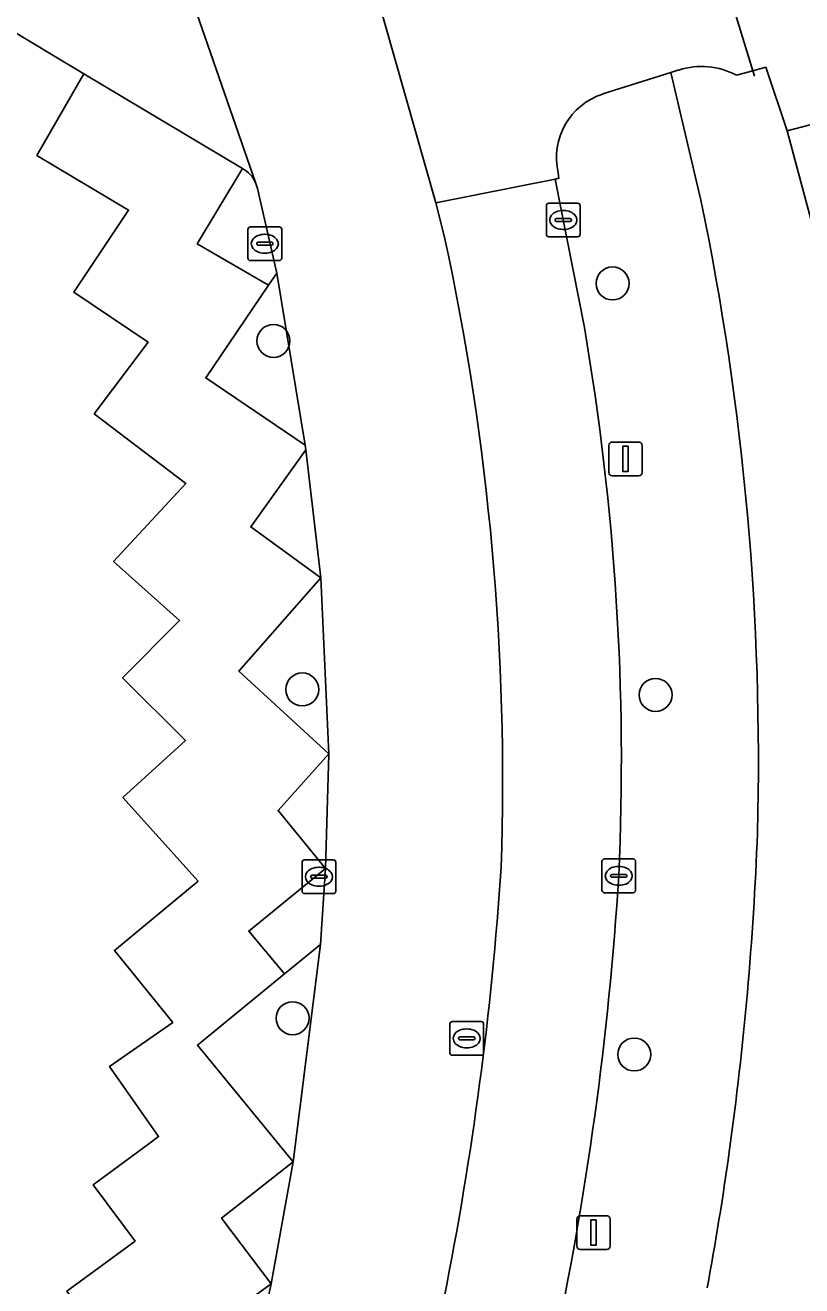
# Model space of a CAD drawing. Extents: x 158086 to 159499, y 382904 to 383981.
# Drawn here: x 159045.81 to 159068.85, y 382981.97 to 383019.36 of the extents above; entities that cross this region are included whole.
import ezdxf

# ---------------------------------------------------------------- set-up
doc = ezdxf.new("R2010")
doc.units = 0
for name, color, linetype in [('IMGEO_Boom', 7, 'Continuous'), ('IMGEO_Fietspad_gesloten', 7, 'Continuous'), ('IMGEO_Groenvoorziening', 7, 'Continuous'), ('IMGEO_Haag', 7, 'Continuous'), ('IMGEO_Hek', 7, 'Continuous'), ('IMGEO_Kolk', 7, 'Continuous'), ('IMGEO_Lichtmast', 7, 'Continuous'), ('IMGEO_Parkeervlak_open', 7, 'Continuous'), ('IMGEO_Rijbaan_lokaal_gesloten', 7, 'Continuous'), ('IMGEO_Rijbaan_lokaal_open', 7, 'Continuous'), ('IMGEO_Rioolput', 7, 'Continuous'), ('IMGEO_Voetpad_gesloten', 7, 'Continuous'), ('IMGEO_Voetpad_open', 7, 'Continuous')]:
    doc.layers.add(name, color=color, linetype=linetype)

msp = doc.modelspace()

# ---------------------------------------------------------------- linework, layer by layer
at = {"layer": 'IMGEO_Boom'}
for centre in [(159063.233, 383011.704), (159053.173, 383010.001), (159054.029, 382999.661), (159064.509, 382999.498), (159053.742, 382989.91), (159063.876, 382988.833)]:
    msp.add_circle(centre, 0.489, dxfattribs=at)
at = {"layer": 'IMGEO_Fietspad_gesloten'}
for points in [[(159159.592, 383052.47), (159146.453, 383048.648), (159146.197, 383048.666), (159139.088, 383046.362), (159072.436, 383025.018), (159072.384, 383025.18), (159065.84, 383023.087), (159067.396, 383018.015), (159067.776, 383018.119), (159068.411, 383016.229), (159071.934, 383017.153), (159072.865, 383020.766), (159127.162, 383038.33), (159169.93, 383052.158), (159261.875, 383081.887)], [(159062.396, 383010.402), (159061.534, 383014.8), (159057.99, 383014.093), (159058.242, 383013.116)]]:
    msp.add_lwpolyline(points, dxfattribs=at)
for centre, radius, start, end in [((158983.276, 382996.919), 76.696, 358.1101, 12.19158), ((158987.417, 382997.525), 76.077, 357.44434, 9.74473), ((158961.087, 383001.008), 99.064, 348.70919, 356.16967), ((158966.692, 383000.23), 96.918, 347.92616, 356.39347)]:
    msp.add_arc(centre, radius, start, end, dxfattribs=at)
at = {"layer": 'IMGEO_Groenvoorziening'}
for points in [[(159052.635, 383014.7), (159049.725, 383023.11), (159048.342, 383022.515), (159047.386, 383022.093), (159045.177, 383021.135)], [(159049.725, 383023.11), (159052.635, 383014.7), (159052.695, 383014.526), (159053.27, 383012.014), (159054.113, 383006.903), (159054.129, 383006.767), (159054.583, 383002.969), (159054.814, 382997.751), (159054.716, 382994.347), (159054.567, 382992.101), (159053.757, 382985.651), (159053.106, 382982.035), (159050.985, 382980.49), (159052.353, 382978.526), (159050.975, 382972.105), (159050.858, 382972.025), (159048.788, 382970.601), (159050.21, 382968.503), (159049.503, 382965.143), (159048.867, 382962.105), (159048.718, 382962.01), (159046.622, 382960.668)], [(159058.242, 383013.116), (159057.99, 383014.093), (159055.886, 383021.512), (159055.511, 383022.43)], [(159045.141, 383019.365), (159047.551, 383017.922), (159052.252, 383015.111)], [(159159.767, 382938.755), (159159.827, 382939.049), (159164.108, 382959.875), (159163.207, 382960.083), (159160.066, 382944.421), (159158.157, 382934.552), (159135.307, 382939.165), (159083.059, 382949.714), (159075.072, 382951.327), (159065.327, 382953.294), (159069.787, 382974.881), (159070.991, 382980.706), (159071.892, 382985.01), (159072.895, 382999.559), (159072.761, 383000), (159068.411, 383016.229), (159067.776, 383018.119), (159067.396, 383018.015), (159066.91, 383017.883)], [(159065.199, 383018.037), (159064.964, 383017.958), (159065.854, 383014.176)]]:
    msp.add_lwpolyline(points, dxfattribs=at)
for points in [[(159053.024, 383011.65), (159051.166, 383008.903), (159054.113, 383006.903), (159053.27, 383012.014)], [(159052.148, 383000.206), (159054.814, 382997.751), (159054.583, 383002.969)], [(159053.499, 382991.225), (159050.918, 382989.106), (159053.757, 382985.651), (159054.567, 382992.101)]]:
    msp.add_lwpolyline(points, close=True, dxfattribs=at)
for centre, radius, start, end in [((159065.871, 383015.918), 2.222, 62.1209, 107.5929), ((159051.887, 383014.387), 0.811, 22.706, 63.2547), ((158985.755, 382997.556), 81.805, 358.49759, 11.72221), ((158983.276, 382996.919), 76.696, 358.1101, 12.19158), ((158973.513, 382998.957), 94.086, 352.05174, 357.84004), ((158961.087, 383001.008), 99.064, 348.70919, 356.16967), ((158971.643, 382999.251), 95.979, 349.59105, 352.0325)]:
    msp.add_arc(centre, radius, start, end, dxfattribs=at)
at = {"layer": 'IMGEO_Haag'}
for points in [[(159051.572, 383023.905), (159049.725, 383023.11), (159052.635, 383014.7), (159052.695, 383014.526), (159053.27, 383012.014), (159054.113, 383006.903), (159054.129, 383006.767), (159054.583, 383002.969), (159054.814, 382997.751), (159054.716, 382994.347), (159054.567, 382992.101), (159053.757, 382985.651), (159053.106, 382982.035), (159052.353, 382978.526), (159050.975, 382972.105), (159050.21, 382968.503), (159049.503, 382965.143), (159048.867, 382962.105), (159048.094, 382958.504), (159048.051, 382958.302), (159047.412, 382955.332), (159047.356, 382955.157)], [(159058.242, 383013.116), (159057.99, 383014.093), (159055.886, 383021.512), (159055.511, 383022.43)]]:
    msp.add_lwpolyline(points, dxfattribs=at)
for centre, radius, start, end in [((158983.276, 382996.919), 76.696, 358.1101, 12.19158), ((158961.087, 383001.008), 99.064, 348.70919, 356.16967)]:
    msp.add_arc(centre, radius, start, end, dxfattribs=at)
at = {"layer": 'IMGEO_Hek'}
msp.add_lwpolyline([(159067.446, 383017.851), (159062.4, 383034.307)], dxfattribs=at)
at = {"layer": 'IMGEO_Kolk'}
for p, q in [((159061.27, 383013.161), (159061.27, 383014.013)), ((159061.345, 383014.087), (159062.197, 383014.087)), ((159062.271, 383014.013), (159062.271, 383013.161)), ((159061.572, 383013.63), (159061.97, 383013.63)), ((159061.758, 383013.867), (159061.783, 383013.867)), ((159052.416, 383012.457), (159052.416, 383013.309)), ((159052.491, 383013.383), (159053.343, 383013.383)), ((159053.417, 383013.309), (159053.417, 383012.457)), ((159061.529, 383013.581), (159061.529, 383013.593)), ((159061.967, 383013.544), (159061.569, 383013.544)), ((159061.781, 383013.307), (159061.756, 383013.307)), ((159062.013, 383013.593), (159062.013, 383013.581)), ((159052.675, 383012.877), (159052.675, 383012.889)), ((159052.718, 383012.926), (159053.116, 383012.926)), ((159052.904, 383013.163), (159052.929, 383013.163)), ((159053.159, 383012.889), (159053.159, 383012.877)), ((159062.197, 383013.087), (159061.345, 383013.087)), ((159053.113, 383012.84), (159052.715, 383012.84)), ((159052.927, 383012.603), (159052.902, 383012.603)), ((159053.343, 383012.383), (159052.491, 383012.383)), ((159054.097, 382994.606), (159054.949, 382994.606)), ((159062.917, 382993.707), (159062.917, 382994.559)), ((159062.992, 382994.633), (159063.844, 382994.633)), ((159063.918, 382994.559), (159063.918, 382993.707)), ((159054.022, 382993.68), (159054.022, 382994.532)), ((159054.51, 382994.386), (159054.535, 382994.386)), ((159055.023, 382994.532), (159055.023, 382993.68)), ((159063.405, 382994.413), (159063.43, 382994.413)), ((159054.281, 382994.1), (159054.281, 382994.112)), ((159054.719, 382994.063), (159054.321, 382994.063)), ((159054.324, 382994.149), (159054.722, 382994.149)), ((159054.533, 382993.826), (159054.508, 382993.826)), ((159054.765, 382994.112), (159054.765, 382994.1)), ((159063.176, 382994.127), (159063.176, 382994.139)), ((159063.614, 382994.09), (159063.216, 382994.09)), ((159063.219, 382994.176), (159063.617, 382994.176)), ((159063.428, 382993.853), (159063.403, 382993.853)), ((159063.66, 382994.139), (159063.66, 382994.127)), ((159054.949, 382993.606), (159054.097, 382993.606)), ((159063.844, 382993.633), (159062.992, 382993.633))]:
    msp.add_line(p, q, dxfattribs=at)
for points in [[(159061.27, 383013.161), (159061.27, 383014.013)], [(159061.345, 383014.087), (159062.197, 383014.087)], [(159062.271, 383014.013), (159062.271, 383013.161)], [(159052.416, 383012.457), (159052.416, 383013.309)], [(159052.491, 383013.383), (159053.343, 383013.383)], [(159053.417, 383013.309), (159053.417, 383012.457)], [(159062.197, 383013.087), (159061.345, 383013.087)], [(159053.343, 383012.383), (159052.491, 383012.383)], [(159054.097, 382994.606), (159054.949, 382994.606)], [(159062.917, 382993.707), (159062.917, 382994.559)], [(159062.992, 382994.633), (159063.844, 382994.633)], [(159063.918, 382994.559), (159063.918, 382993.707)], [(159054.022, 382993.68), (159054.022, 382994.532)], [(159055.023, 382994.532), (159055.023, 382993.68)], [(159054.949, 382993.606), (159054.097, 382993.606)], [(159063.844, 382993.633), (159062.992, 382993.633)]]:
    msp.add_lwpolyline(points, dxfattribs=at)
for centre, radius, start, end in [((159061.347, 383014.011), 0.0765, 91.552, 178.448), ((159061.347, 383014.011), 0.0765, 91.552, 178.448), ((159062.195, 383014.011), 0.0765, 1.552, 88.448), ((159062.195, 383014.011), 0.0765, 1.552, 88.448), ((159061.569, 383013.59), 0.0403, 85.8775, 175.7526), ((159061.974, 383013.592), 0.0386, 1.7309, 96.639), ((159052.493, 383013.307), 0.0765, 91.552, 178.448), ((159052.493, 383013.307), 0.0765, 91.552, 178.448), ((159053.341, 383013.307), 0.0765, 1.552, 88.448), ((159053.341, 383013.307), 0.0765, 1.552, 88.448), ((159061.566, 383013.58), 0.0366, 178.938, 274.7102), ((159061.97, 383013.587), 0.043, 264.8664, 352.4533), ((159052.715, 383012.886), 0.0403, 85.8775, 175.7526), ((159052.712, 383012.876), 0.0366, 178.938, 274.7102), ((159053.116, 383012.883), 0.043, 264.8664, 352.4533), ((159053.12, 383012.888), 0.0386, 1.7309, 96.639), ((159061.347, 383013.163), 0.0765, 181.552, 268.448), ((159061.347, 383013.163), 0.0765, 181.552, 268.448), ((159062.195, 383013.163), 0.0765, 271.552, 358.448), ((159062.195, 383013.163), 0.0765, 271.552, 358.448), ((159052.493, 383012.459), 0.0765, 181.552, 268.448), ((159052.493, 383012.459), 0.0765, 181.552, 268.448), ((159053.341, 383012.459), 0.0765, 271.552, 358.448), ((159053.341, 383012.459), 0.0765, 271.552, 358.448), ((159054.099, 382994.53), 0.0765, 91.552, 178.448), ((159054.099, 382994.53), 0.0765, 91.552, 178.448), ((159054.947, 382994.53), 0.0765, 1.552, 88.448), ((159054.947, 382994.53), 0.0765, 1.552, 88.448), ((159062.994, 382994.557), 0.0765, 91.552, 178.448), ((159062.994, 382994.557), 0.0765, 91.552, 178.448), ((159063.842, 382994.557), 0.0765, 1.552, 88.448), ((159063.842, 382994.557), 0.0765, 1.552, 88.448), ((159054.321, 382994.109), 0.0403, 85.8775, 175.7526), ((159054.318, 382994.099), 0.0366, 178.938, 274.7102), ((159054.722, 382994.106), 0.043, 264.8664, 352.4533), ((159054.726, 382994.111), 0.0386, 1.7309, 96.639), ((159063.216, 382994.136), 0.0403, 85.8775, 175.7526), ((159063.213, 382994.126), 0.0366, 178.938, 274.7102), ((159063.617, 382994.133), 0.043, 264.8664, 352.4533), ((159063.621, 382994.138), 0.0386, 1.7309, 96.639), ((159054.099, 382993.682), 0.0765, 181.552, 268.448), ((159054.099, 382993.682), 0.0765, 181.552, 268.448), ((159054.947, 382993.682), 0.0765, 271.552, 358.448), ((159054.947, 382993.682), 0.0765, 271.552, 358.448), ((159062.994, 382993.709), 0.0765, 181.552, 268.448), ((159062.994, 382993.709), 0.0765, 181.552, 268.448), ((159063.842, 382993.709), 0.0765, 271.552, 358.448), ((159063.842, 382993.709), 0.0765, 271.552, 358.448)]:
    msp.add_arc(centre, radius, start, end, dxfattribs=at)
for centre, major_axis, ratio, start_param, end_param in [((159061.757, 383013.587), (-0.387, 0.002), 0.722429, 4.712389, 7.853982), ((159061.782, 383013.587), (-0.39, 0.002), 0.717154, 1.570796, 4.712389), ((159052.903, 383012.883), (-0.387, 0.002), 0.722429, 4.712389, 7.853982), ((159052.928, 383012.883), (-0.39, 0.002), 0.717154, 1.570796, 4.712389), ((159054.509, 382994.106), (-0.387, 0.002), 0.722429, 4.712389, 7.853982), ((159054.534, 382994.106), (-0.39, 0.002), 0.717154, 1.570796, 4.712389), ((159063.404, 382994.133), (-0.387, 0.002), 0.722429, 4.712389, 7.853982), ((159063.429, 382994.133), (-0.39, 0.002), 0.717154, 1.570796, 4.712389)]:
    msp.add_ellipse(centre, major_axis=major_axis, ratio=ratio, start_param=start_param, end_param=end_param, dxfattribs=at)
at = {"layer": 'IMGEO_Lichtmast'}
for p, q in [((159063.122, 383006.1), (159063.122, 383006.9)), ((159063.122, 383006.9), (159063.122, 383006.1)), ((159063.222, 383007), (159064.012, 383007)), ((159064.012, 383007), (159063.222, 383007)), ((159064.112, 383006.9), (159064.112, 383006.1)), ((159064.112, 383006.1), (159064.112, 383006.9)), ((159064.012, 383006), (159063.222, 383006)), ((159063.222, 383006), (159064.012, 383006)), ((159062.173, 382983.151), (159062.173, 382983.951)), ((159062.173, 382983.951), (159062.173, 382983.151)), ((159062.273, 382984.051), (159063.063, 382984.051)), ((159063.063, 382984.051), (159062.273, 382984.051)), ((159063.163, 382983.951), (159063.163, 382983.151)), ((159063.163, 382983.151), (159063.163, 382983.951)), ((159063.063, 382983.051), (159062.273, 382983.051)), ((159062.273, 382983.051), (159063.063, 382983.051))]:
    msp.add_line(p, q, dxfattribs=at)
for points in [[(159063.542, 383006.875), (159063.692, 383006.875), (159063.692, 383006.125), (159063.542, 383006.125), (159063.542, 383006.875)], [(159062.593, 382983.926), (159062.743, 382983.926), (159062.743, 382983.176), (159062.593, 382983.176), (159062.593, 382983.926)]]:
    msp.add_lwpolyline(points, dxfattribs=at)
for centre, start, end in [((159063.222, 383006.9), 90, 180), ((159063.222, 383006.9), 90, 180), ((159064.012, 383006.9), 0, 90), ((159064.012, 383006.9), 360, 90), ((159063.222, 383006.1), 180, 270), ((159063.222, 383006.1), 180, 270), ((159064.012, 383006.1), 270, 0), ((159064.012, 383006.1), 270, 0), ((159062.273, 382983.951), 90, 180), ((159062.273, 382983.951), 90, 180), ((159063.063, 382983.951), 0, 90), ((159063.063, 382983.951), 360, 90), ((159062.273, 382983.151), 180, 270), ((159062.273, 382983.151), 180, 270), ((159063.063, 382983.151), 270, 0), ((159063.063, 382983.151), 270, 0)]:
    msp.add_arc(centre, 0.1, start, end, dxfattribs=at)
at = {"layer": 'IMGEO_Parkeervlak_open'}
msp.add_lwpolyline([(159050.985, 382980.49), (159053.106, 382982.035), (159051.636, 382983.981), (159053.757, 382985.651), (159050.918, 382989.106), (159053.499, 382991.225), (159052.439, 382992.494), (159054.716, 382994.347), (159053.311, 382996.074), (159054.814, 382997.751), (159052.148, 383000.206), (159054.583, 383002.969), (159052.5, 383004.485), (159054.129, 383006.767), (159054.113, 383006.903), (159051.166, 383008.903), (159053.024, 383011.65), (159050.911, 383012.878), (159052.252, 383015.111), (159047.551, 383017.922), (159046.155, 383015.502), (159048.876, 383013.881), (159047.252, 383011.442), (159049.453, 383009.961), (159047.858, 383007.842), (159050.572, 383005.771), (159048.429, 383003.454), (159050.39, 383001.705), (159048.697, 383000.008), (159050.56, 382998.144), (159048.704, 382996.456), (159050.937, 382993.976), (159048.454, 382991.919), (159050.184, 382989.787), (159048.312, 382988.479), (159049.765, 382986.399), (159049.518, 382986.212), (159047.827, 382984.963), (159049.065, 382983.301), (159047.047, 382981.81)], dxfattribs=at)
at = {"layer": 'IMGEO_Rijbaan_lokaal_gesloten'}
for points in [[(159066.91, 383017.883), (159067.396, 383018.015), (159065.84, 383023.087), (159063.582, 383022.365), (159063.872, 383021.545), (159061.874, 383020.871)], [(159055.511, 383022.43), (159055.886, 383021.512), (159057.99, 383014.093), (159061.534, 383014.8), (159061.643, 383014.828), (159061.619, 383014.991)], [(159062.947, 383017.325), (159064.964, 383017.958), (159065.199, 383018.037)]]:
    msp.add_lwpolyline(points, dxfattribs=at)
for centre, radius, start, end in [((159065.871, 383015.918), 2.222, 62.1209, 107.5929), ((159063.556, 383015.433), 1.987, 107.8574, 192.8646)]:
    msp.add_arc(centre, radius, start, end, dxfattribs=at)
at = {"layer": 'IMGEO_Rijbaan_lokaal_open'}
for points in [[(159050.184, 382989.787), (159048.454, 382991.919), (159050.937, 382993.976), (159048.704, 382996.456), (159050.56, 382998.144), (159048.697, 383000.008), (159050.39, 383001.705), (159048.429, 383003.454), (159050.572, 383005.771), (159047.858, 383007.842), (159049.453, 383009.961), (159047.252, 383011.442), (159048.876, 383013.881), (159046.155, 383015.502), (159047.551, 383017.922), (159045.141, 383019.365)], [(159043.792, 382955.794), (159041.932, 382958.319), (159044.027, 382959.867), (159042.639, 382961.729), (159044.652, 382963.216), (159043.243, 382965.106), (159043.978, 382965.649), (159045.348, 382966.661), (159044.02, 382968.443), (159046.044, 382969.938), (159044.649, 382971.81), (159046.815, 382973.41), (159045.496, 382975.18), (159047.662, 382976.78), (159046.512, 382978.323), (159048.533, 382979.816), (159047.047, 382981.81), (159049.065, 382983.301), (159047.827, 382984.963), (159049.518, 382986.212), (159049.765, 382986.399), (159048.312, 382988.479), (159050.184, 382989.787)]]:
    msp.add_lwpolyline(points, dxfattribs=at)
at = {"layer": 'IMGEO_Rioolput'}
for p, q in [((159058.407, 382988.886), (159058.407, 382989.738)), ((159058.482, 382989.812), (159059.334, 382989.812)), ((159059.408, 382989.738), (159059.408, 382988.886)), ((159058.666, 382989.306), (159058.666, 382989.318)), ((159058.709, 382989.355), (159059.107, 382989.355)), ((159058.895, 382989.592), (159058.92, 382989.592)), ((159059.15, 382989.318), (159059.15, 382989.306)), ((159059.104, 382989.269), (159058.706, 382989.269)), ((159058.918, 382989.032), (159058.893, 382989.032)), ((159059.334, 382988.812), (159058.482, 382988.812))]:
    msp.add_line(p, q, dxfattribs=at)
for points in [[(159058.407, 382988.886), (159058.407, 382989.738)], [(159058.482, 382989.812), (159059.334, 382989.812)], [(159059.408, 382989.738), (159059.408, 382988.886)], [(159059.334, 382988.812), (159058.482, 382988.812)]]:
    msp.add_lwpolyline(points, dxfattribs=at)
for centre, radius, start, end in [((159058.484, 382989.736), 0.0765, 91.552, 178.448), ((159058.484, 382989.736), 0.0765, 91.552, 178.448), ((159059.332, 382989.736), 0.0765, 1.552, 88.448), ((159059.332, 382989.736), 0.0765, 1.552, 88.448), ((159058.706, 382989.315), 0.0403, 85.8775, 175.7526), ((159059.111, 382989.317), 0.0386, 1.7309, 96.639), ((159058.703, 382989.305), 0.0366, 178.938, 274.7102), ((159059.107, 382989.312), 0.043, 264.8664, 352.4533), ((159058.484, 382988.888), 0.0765, 181.552, 268.448), ((159058.484, 382988.888), 0.0765, 181.552, 268.448), ((159059.332, 382988.888), 0.0765, 271.552, 358.448), ((159059.332, 382988.888), 0.0765, 271.552, 358.448)]:
    msp.add_arc(centre, radius, start, end, dxfattribs=at)
for centre, major_axis, ratio, start_param, end_param in [((159058.894, 382989.312), (-0.387, 0.002), 0.722429, 4.712389, 7.853982), ((159058.919, 382989.312), (-0.39, 0.002), 0.717154, 1.570796, 4.712389)]:
    msp.add_ellipse(centre, major_axis=major_axis, ratio=ratio, start_param=start_param, end_param=end_param, dxfattribs=at)
at = {"layer": 'IMGEO_Voetpad_gesloten'}
msp.add_lwpolyline([(159069.787, 382974.881), (159071.2, 382974.589), (159083.144, 382972.346), (159077.329, 382988.595), (159076.522, 383000), (159076.157, 383005.152), (159073.395, 383013.268), (159072.059, 383017.187), (159071.934, 383017.153), (159068.411, 383016.229), (159072.761, 383000), (159072.895, 382999.559), (159071.892, 382985.01), (159070.991, 382980.706)], close=True, dxfattribs=at)
at = {"layer": 'IMGEO_Voetpad_open'}
for points in [[(159065.854, 383014.176), (159064.964, 383017.958), (159062.947, 383017.325)], [(159052.252, 383015.111), (159050.911, 383012.878), (159053.024, 383011.65), (159053.27, 383012.014), (159052.695, 383014.526)], [(159061.619, 383014.991), (159061.643, 383014.828), (159061.534, 383014.8), (159062.396, 383010.402)], [(159052.695, 383014.526), (159052.635, 383014.7)]]:
    msp.add_lwpolyline(points, dxfattribs=at)
for points in [[(159054.129, 383006.767), (159052.5, 383004.485), (159054.583, 383002.969)], [(159054.814, 382997.751), (159053.311, 382996.074), (159054.716, 382994.347)], [(159054.716, 382994.347), (159052.439, 382992.494), (159053.499, 382991.225), (159054.567, 382992.101)], [(159053.757, 382985.651), (159051.636, 382983.981), (159053.106, 382982.035)]]:
    msp.add_lwpolyline(points, close=True, dxfattribs=at)
for centre, radius, start, end in [((159063.556, 383015.433), 1.987, 107.8574, 192.8646), ((159051.887, 383014.387), 0.811, 22.706, 63.2547), ((158985.755, 382997.556), 81.805, 358.49759, 11.72221), ((158987.417, 382997.525), 76.077, 357.44434, 9.74473), ((158973.513, 382998.957), 94.086, 352.05174, 357.84004), ((158966.692, 383000.23), 96.918, 347.92616, 356.39347), ((158971.643, 382999.251), 95.979, 349.59105, 352.0325)]:
    msp.add_arc(centre, radius, start, end, dxfattribs=at)

doc.saveas('drawing.dxf')
